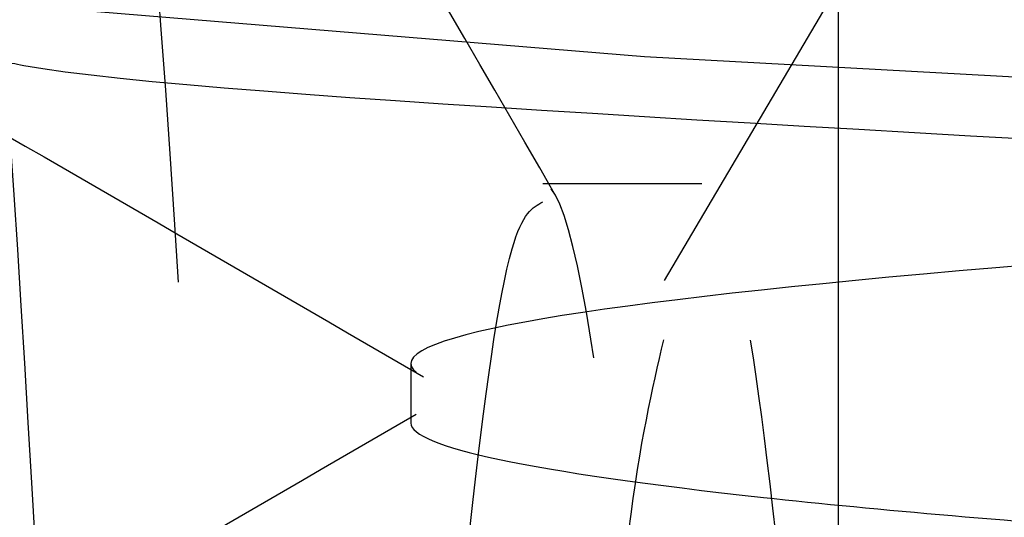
# Model space of a CAD drawing. Header units: inches. Extents: x 1907 to 2452, y -210 to -54.
# Tile 705 of 1056: x 2143.9559 to 2143.9989, y -177.1925 to -177.1707. Entities that reach past the tile are written whole.
import ezdxf

# ---------------------------------------------------------------- set-up
doc = ezdxf.new("R2010")
doc.units = ezdxf.units.IN
doc.header["$LTSCALE"] = 0.5
doc.header["$MEASUREMENT"] = 0
doc.linetypes.add('HIDDEN', pattern=[0.22499999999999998, 0.15, -0.075])
doc.layers.add('SID-M-H', color=4, linetype='HIDDEN')

msp = doc.modelspace()

# ---------------------------------------------------------------- linework, layer by layer
at = {"layer": 'SID-M-H'}
for p, q in [((2143.991475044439, -177.1695792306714), (2143.984073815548, -177.1821290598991)), ((2143.983206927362, -177.1723685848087), (2143.956110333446, -177.1701364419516)), ((2144.023759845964, -177.1746007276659), (2143.983206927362, -177.1723685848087)), ((2143.985717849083, -177.177917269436), (2143.978773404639, -177.177917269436)), ((2143.973014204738, -177.1857614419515), (2143.973014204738, -177.1883656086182))]:
    msp.add_line(p, q, dxfattribs=at)
for points, knots in [([(2143.97499658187, -175.8292082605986), (2143.976194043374, -175.8297557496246), (2143.979018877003, -175.8310472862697), (2144.000392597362, -175.8330828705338), (2144.032802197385, -175.8353150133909), (2144.07161820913, -175.837547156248), (2144.110296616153, -175.8397792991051), (2144.143119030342, -175.8420114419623), (2144.165042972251, -175.8442435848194), (2144.172742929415, -175.8464757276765), (2144.165043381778, -175.8487078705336), (2144.143117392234, -175.8509400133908), (2144.110302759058, -175.8531721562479), (2144.071595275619, -175.855404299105), (2144.032887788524, -175.8576364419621), (2144.000073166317, -175.8598685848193), (2143.978147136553, -175.8621007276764), (2143.970447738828, -175.8643328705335), (2143.978147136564, -175.8665650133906), (2144.000073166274, -175.8687971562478), (2144.032887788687, -175.8710292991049), (2144.07159527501, -175.873261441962), (2144.110302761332, -175.8754935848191), (2144.143117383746, -175.8777257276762), (2144.165043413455, -175.8799578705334), (2144.172742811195, -175.8821900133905), (2144.165043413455, -175.8844221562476), (2144.143117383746, -175.8866542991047), (2144.110302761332, -175.8888864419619), (2144.07159527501, -175.891118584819), (2144.032887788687, -175.8933507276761), (2144.000073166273, -175.8955828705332), (2143.978147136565, -175.8978150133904), (2143.970447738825, -175.9000471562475), (2143.978147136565, -175.9022792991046), (2144.000073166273, -175.9045114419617), (2144.032887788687, -175.9067435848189), (2144.07159527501, -175.908975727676), (2144.110302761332, -175.9112078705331), (2144.143117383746, -175.9134400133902), (2144.165043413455, -175.9156721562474), (2144.172742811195, -175.9179042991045), (2144.165043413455, -175.9201364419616), (2144.143117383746, -175.9223685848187), (2144.110302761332, -175.9246007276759), (2144.07159527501, -175.926832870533), (2144.032887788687, -175.9290650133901), (2144.000073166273, -175.9312971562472), (2143.978147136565, -175.9335292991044), (2143.970447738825, -175.9357614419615), (2143.978147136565, -175.9379935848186), (2144.000073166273, -175.9402257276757), (2144.032887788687, -175.9424578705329), (2144.07159527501, -175.94469001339), (2144.110302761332, -175.9469221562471), (2144.143117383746, -175.9491542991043), (2144.165043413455, -175.9513864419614), (2144.172742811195, -175.9536185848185), (2144.165043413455, -175.9558507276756), (2144.143117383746, -175.9580828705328), (2144.110302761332, -175.9603150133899), (2144.07159527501, -175.962547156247), (2144.032887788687, -175.9647792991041), (2144.000073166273, -175.9670114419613), (2143.978147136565, -175.9692435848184), (2143.970447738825, -175.9714757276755), (2143.978147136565, -175.9737078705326), (2144.000073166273, -175.9759400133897), (2144.032887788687, -175.9781721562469), (2144.07159527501, -175.980404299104), (2144.110302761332, -175.9826364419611), (2144.143117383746, -175.9848685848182), (2144.165043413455, -175.9871007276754), (2144.172742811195, -175.9893328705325), (2144.165043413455, -175.9915650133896), (2144.143117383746, -175.9937971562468), (2144.110302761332, -175.9960292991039), (2144.07159527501, -175.998261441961), (2144.032887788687, -176.0004935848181), (2144.000073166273, -176.0027257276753), (2143.978147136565, -176.0049578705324), (2143.970447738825, -176.0071900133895), (2143.978147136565, -176.0094221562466), (2144.000073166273, -176.0116542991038), (2144.032887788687, -176.0138864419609), (2144.07159527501, -176.016118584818), (2144.110302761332, -176.0183507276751), (2144.143117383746, -176.0205828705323), (2144.165043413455, -176.0228150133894), (2144.172742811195, -176.0250471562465), (2144.165043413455, -176.0272792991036), (2144.143117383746, -176.0295114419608), (2144.110302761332, -176.0317435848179), (2144.07159527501, -176.033975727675), (2144.032887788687, -176.0362078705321), (2144.000073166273, -176.0384400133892), (2143.978147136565, -176.0406721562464), (2143.970447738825, -176.0429042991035), (2143.978147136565, -176.0451364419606), (2144.000073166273, -176.0473685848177), (2144.032887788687, -176.0496007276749), (2144.07159527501, -176.051832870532), (2144.110302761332, -176.0540650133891), (2144.143117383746, -176.0562971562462), (2144.165043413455, -176.0585292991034), (2144.172742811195, -176.0607614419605), (2144.165043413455, -176.0629935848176), (2144.143117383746, -176.0652257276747), (2144.110302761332, -176.0674578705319), (2144.07159527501, -176.069690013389), (2144.032887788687, -176.0719221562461), (2144.000073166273, -176.0741542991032), (2143.978147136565, -176.0763864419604), (2143.970447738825, -176.0786185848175), (2143.978147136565, -176.0808507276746), (2144.000073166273, -176.0830828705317), (2144.032887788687, -176.0853150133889), (2144.07159527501, -176.087547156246), (2144.110302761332, -176.0897792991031), (2144.143117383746, -176.0920114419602), (2144.165043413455, -176.0942435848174), (2144.172742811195, -176.0964757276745), (2144.165043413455, -176.0987078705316), (2144.143117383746, -176.1009400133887), (2144.110302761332, -176.1031721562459), (2144.07159527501, -176.105404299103), (2144.032887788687, -176.1076364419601), (2144.000073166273, -176.1098685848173), (2143.978147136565, -176.1121007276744), (2143.970447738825, -176.1143328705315), (2143.978147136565, -176.1165650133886), (2144.000073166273, -176.1187971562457), (2144.032887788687, -176.1210292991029), (2144.07159527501, -176.12326144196), (2144.110302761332, -176.1254935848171), (2144.143117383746, -176.1277257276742), (2144.165043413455, -176.1299578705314), (2144.172742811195, -176.1321900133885), (2144.165043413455, -176.1344221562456), (2144.143117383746, -176.1366542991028), (2144.110302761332, -176.1388864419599), (2144.07159527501, -176.141118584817), (2144.032887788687, -176.1433507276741), (2144.000073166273, -176.1455828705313), (2143.978147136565, -176.1478150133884), (2143.970447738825, -176.1500471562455), (2143.978147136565, -176.1522792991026), (2144.000073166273, -176.1545114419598), (2144.032887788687, -176.1567435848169), (2144.07159527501, -176.158975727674), (2144.110302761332, -176.1612078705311), (2144.143117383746, -176.1634400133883), (2144.165043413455, -176.1656721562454), (2144.172742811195, -176.1679042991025), (2144.165043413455, -176.1701364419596), (2144.143117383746, -176.1723685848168), (2144.110302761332, -176.1746007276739), (2144.07159527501, -176.176832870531), (2144.032887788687, -176.1790650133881), (2144.000073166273, -176.1812971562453), (2143.978147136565, -176.1835292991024), (2143.970447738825, -176.1857614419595), (2143.978147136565, -176.1879935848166), (2144.000073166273, -176.1902257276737), (2144.032887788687, -176.1924578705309), (2144.07159527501, -176.194690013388), (2144.110302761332, -176.1969221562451), (2144.143117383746, -176.1991542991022), (2144.165043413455, -176.2013864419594), (2144.172742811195, -176.2036185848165), (2144.165043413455, -176.2058507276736), (2144.143117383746, -176.2080828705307), (2144.110302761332, -176.2103150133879), (2144.07159527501, -176.212547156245), (2144.032887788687, -176.2147792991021), (2144.000073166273, -176.2170114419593), (2143.978147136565, -176.2192435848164), (2143.970447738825, -176.2214757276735), (2143.978147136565, -176.2237078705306), (2144.000073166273, -176.2259400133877), (2144.032887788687, -176.2281721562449), (2144.07159527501, -176.230404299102), (2144.110302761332, -176.2326364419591), (2144.143117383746, -176.2348685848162), (2144.165043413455, -176.2371007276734), (2144.172742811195, -176.2393328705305), (2144.165043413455, -176.2415650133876), (2144.143117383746, -176.2437971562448), (2144.110302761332, -176.2460292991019), (2144.07159527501, -176.248261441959), (2144.032887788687, -176.2504935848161), (2144.000073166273, -176.2527257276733), (2143.978147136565, -176.2549578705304), (2143.970447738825, -176.2571900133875), (2143.978147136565, -176.2594221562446), (2144.000073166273, -176.2616542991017), (2144.032887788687, -176.2638864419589), (2144.07159527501, -176.266118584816), (2144.110302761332, -176.2683507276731), (2144.143117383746, -176.2705828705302), (2144.165043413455, -176.2728150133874), (2144.172742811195, -176.2750471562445), (2144.165043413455, -176.2772792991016), (2144.143117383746, -176.2795114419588), (2144.110302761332, -176.2817435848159), (2144.07159527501, -176.283975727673), (2144.032887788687, -176.2862078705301), (2144.000073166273, -176.2884400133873), (2143.978147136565, -176.2906721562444), (2143.970447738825, -176.2929042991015), (2143.978147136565, -176.2951364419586), (2144.000073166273, -176.2973685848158), (2144.032887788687, -176.2996007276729), (2144.07159527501, -176.30183287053), (2144.110302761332, -176.3040650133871), (2144.143117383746, -176.3062971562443), (2144.165043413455, -176.3085292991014), (2144.172742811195, -176.3107614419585), (2144.165043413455, -176.3129935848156), (2144.143117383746, -176.3152257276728), (2144.110302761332, -176.3174578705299), (2144.07159527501, -176.319690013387), (2144.032887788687, -176.3219221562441), (2144.000073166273, -176.3241542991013), (2143.978147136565, -176.3263864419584), (2143.970447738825, -176.3286185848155), (2143.978147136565, -176.3308507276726), (2144.000073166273, -176.3330828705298), (2144.032887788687, -176.3353150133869), (2144.07159527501, -176.337547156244), (2144.110302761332, -176.3397792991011), (2144.143117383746, -176.3420114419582), (2144.165043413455, -176.3442435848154), (2144.172742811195, -176.3464757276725), (2144.165043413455, -176.3487078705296), (2144.143117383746, -176.3509400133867), (2144.110302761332, -176.3531721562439), (2144.07159527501, -176.355404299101), (2144.032887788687, -176.3576364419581), (2144.000073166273, -176.3598685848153), (2143.978147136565, -176.3621007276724), (2143.970447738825, -176.3643328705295), (2143.978147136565, -176.3665650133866), (2144.000073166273, -176.3687971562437), (2144.032887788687, -176.3710292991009), (2144.07159527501, -176.373261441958), (2144.110302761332, -176.3754935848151), (2144.143117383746, -176.3777257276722), (2144.165043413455, -176.3799578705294), (2144.172742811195, -176.3821900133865), (2144.165043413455, -176.3844221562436), (2144.143117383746, -176.3866542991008), (2144.110302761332, -176.3888864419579), (2144.07159527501, -176.391118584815), (2144.032887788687, -176.3933507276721), (2144.000073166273, -176.3955828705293), (2143.978147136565, -176.3978150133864), (2143.970447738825, -176.4000471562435), (2143.978147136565, -176.4022792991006), (2144.000073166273, -176.4045114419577), (2144.032887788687, -176.4067435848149), (2144.07159527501, -176.408975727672), (2144.110302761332, -176.4112078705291), (2144.143117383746, -176.4134400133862), (2144.165043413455, -176.4156721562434), (2144.172742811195, -176.4179042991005), (2144.165043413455, -176.4201364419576), (2144.143117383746, -176.4223685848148), (2144.110302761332, -176.4246007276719), (2144.07159527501, -176.426832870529), (2144.032887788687, -176.4290650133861), (2144.000073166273, -176.4312971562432), (2143.978147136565, -176.4335292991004), (2143.970447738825, -176.4357614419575), (2143.978147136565, -176.4379935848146), (2144.000073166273, -176.4402257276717), (2144.032887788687, -176.4424578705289), (2144.07159527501, -176.444690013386), (2144.110302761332, -176.4469221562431), (2144.143117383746, -176.4491542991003), (2144.165043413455, -176.4513864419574), (2144.172742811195, -176.4536185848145), (2144.165043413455, -176.4558507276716), (2144.143117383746, -176.4580828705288), (2144.110302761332, -176.4603150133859), (2144.07159527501, -176.462547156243), (2144.032887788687, -176.4647792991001), (2144.000073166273, -176.4670114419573), (2143.978147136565, -176.4692435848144), (2143.970447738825, -176.4714757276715), (2143.978147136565, -176.4737078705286), (2144.000073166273, -176.4759400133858), (2144.032887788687, -176.4781721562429), (2144.07159527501, -176.4804042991), (2144.110302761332, -176.4826364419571), (2144.143117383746, -176.4848685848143), (2144.165043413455, -176.4871007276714), (2144.172742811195, -176.4893328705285), (2144.165043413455, -176.4915650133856), (2144.143117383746, -176.4937971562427), (2144.110302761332, -176.4960292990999), (2144.07159527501, -176.498261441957), (2144.032887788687, -176.5004935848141), (2144.000073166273, -176.5027257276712), (2143.978147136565, -176.5049578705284), (2143.970447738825, -176.5071900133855), (2143.978147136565, -176.5094221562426), (2144.000073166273, -176.5116542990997), (2144.032887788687, -176.5138864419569), (2144.07159527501, -176.516118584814), (2144.110302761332, -176.5183507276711), (2144.143117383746, -176.5205828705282), (2144.165043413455, -176.5228150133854), (2144.172742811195, -176.5250471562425), (2144.165043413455, -176.5272792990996), (2144.143117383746, -176.5295114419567), (2144.110302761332, -176.5317435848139), (2144.07159527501, -176.533975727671), (2144.032887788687, -176.5362078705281), (2144.000073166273, -176.5384400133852), (2143.978147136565, -176.5406721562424), (2143.970447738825, -176.5429042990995), (2143.978147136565, -176.5451364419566), (2144.000073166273, -176.5473685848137), (2144.032887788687, -176.5496007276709), (2144.07159527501, -176.551832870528), (2144.110302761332, -176.5540650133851), (2144.143117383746, -176.5562971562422), (2144.165043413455, -176.5585292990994), (2144.172742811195, -176.5607614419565), (2144.165043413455, -176.5629935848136), (2144.143117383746, -176.5652257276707), (2144.110302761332, -176.5674578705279), (2144.07159527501, -176.569690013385), (2144.032887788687, -176.5719221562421), (2144.000073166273, -176.5741542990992), (2143.978147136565, -176.5763864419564), (2143.970447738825, -176.5786185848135), (2143.978147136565, -176.5808507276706), (2144.000073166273, -176.5830828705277), (2144.032887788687, -176.5853150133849), (2144.07159527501, -176.587547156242), (2144.110302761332, -176.5897792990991), (2144.143117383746, -176.5920114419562), (2144.165043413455, -176.5942435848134), (2144.172742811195, -176.5964757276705), (2144.165043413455, -176.5987078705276), (2144.143117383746, -176.6009400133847), (2144.110302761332, -176.6031721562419), (2144.07159527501, -176.605404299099), (2144.032887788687, -176.6076364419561), (2144.000073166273, -176.6098685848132), (2143.978147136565, -176.6121007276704), (2143.970447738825, -176.6143328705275), (2143.978147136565, -176.6165650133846), (2144.000073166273, -176.6187971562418), (2144.032887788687, -176.6210292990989), (2144.07159527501, -176.623261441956), (2144.110302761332, -176.6254935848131), (2144.143117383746, -176.6277257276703), (2144.165043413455, -176.6299578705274), (2144.172742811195, -176.6321900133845), (2144.165043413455, -176.6344221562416), (2144.143117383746, -176.6366542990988), (2144.110302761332, -176.6388864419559), (2144.07159527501, -176.641118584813), (2144.032887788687, -176.6433507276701), (2144.000073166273, -176.6455828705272), (2143.978147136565, -176.6478150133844), (2143.970447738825, -176.6500471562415), (2143.978147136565, -176.6522792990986), (2144.000073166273, -176.6545114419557), (2144.032887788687, -176.6567435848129), (2144.07159527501, -176.65897572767), (2144.110302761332, -176.6612078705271), (2144.143117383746, -176.6634400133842), (2144.165043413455, -176.6656721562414), (2144.172742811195, -176.6679042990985), (2144.165043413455, -176.6701364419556), (2144.143117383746, -176.6723685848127), (2144.110302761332, -176.6746007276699), (2144.07159527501, -176.676832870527), (2144.032887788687, -176.6790650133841), (2144.000073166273, -176.6812971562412), (2143.978147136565, -176.6835292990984), (2143.970447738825, -176.6857614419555), (2143.978147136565, -176.6879935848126), (2144.000073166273, -176.6902257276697), (2144.032887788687, -176.6924578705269), (2144.07159527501, -176.694690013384), (2144.110302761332, -176.6969221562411), (2144.143117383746, -176.6991542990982), (2144.165043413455, -176.7013864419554), (2144.172742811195, -176.7036185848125), (2144.165043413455, -176.7058507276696), (2144.143117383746, -176.7080828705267), (2144.110302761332, -176.7103150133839), (2144.07159527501, -176.712547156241), (2144.032887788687, -176.7147792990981), (2144.000073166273, -176.7170114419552), (2143.978147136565, -176.7192435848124), (2143.970447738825, -176.7214757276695), (2143.978147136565, -176.7237078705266), (2144.000073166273, -176.7259400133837), (2144.032887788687, -176.7281721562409), (2144.07159527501, -176.730404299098), (2144.110302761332, -176.7326364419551), (2144.143117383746, -176.7348685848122), (2144.165043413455, -176.7371007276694), (2144.172742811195, -176.7393328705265), (2144.165043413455, -176.7415650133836), (2144.143117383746, -176.7437971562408), (2144.110302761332, -176.7460292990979), (2144.07159527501, -176.748261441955), (2144.032887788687, -176.7504935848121), (2144.000073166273, -176.7527257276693), (2143.978147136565, -176.7549578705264), (2143.970447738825, -176.7571900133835), (2143.978147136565, -176.7594221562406), (2144.000073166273, -176.7616542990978), (2144.032887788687, -176.7638864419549), (2144.07159527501, -176.766118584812), (2144.110302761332, -176.7683507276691), (2144.143117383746, -176.7705828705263), (2144.165043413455, -176.7728150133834), (2144.172742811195, -176.7750471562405), (2144.165043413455, -176.7772792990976), (2144.143117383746, -176.7795114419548), (2144.110302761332, -176.7817435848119), (2144.07159527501, -176.783975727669), (2144.032887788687, -176.7862078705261), (2144.000073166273, -176.7884400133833), (2143.978147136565, -176.7906721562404), (2143.970447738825, -176.7929042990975), (2143.978147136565, -176.7951364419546), (2144.000073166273, -176.7973685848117), (2144.032887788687, -176.7996007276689), (2144.07159527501, -176.801832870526), (2144.110302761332, -176.8040650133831), (2144.143117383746, -176.8062971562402), (2144.165043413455, -176.8085292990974), (2144.172742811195, -176.8107614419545), (2144.165043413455, -176.8129935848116), (2144.143117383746, -176.8152257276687), (2144.110302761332, -176.8174578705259), (2144.07159527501, -176.819690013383), (2144.032887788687, -176.8219221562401), (2144.000073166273, -176.8241542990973), (2143.978147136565, -176.8263864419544), (2143.970447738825, -176.8286185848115), (2143.978147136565, -176.8308507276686), (2144.000073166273, -176.8330828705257), (2144.032887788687, -176.8353150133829), (2144.07159527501, -176.83754715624), (2144.110302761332, -176.8397792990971), (2144.143117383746, -176.8420114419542), (2144.165043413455, -176.8442435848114), (2144.172742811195, -176.8464757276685), (2144.165043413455, -176.8487078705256), (2144.143117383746, -176.8509400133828), (2144.110302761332, -176.8531721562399), (2144.07159527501, -176.855404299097), (2144.032887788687, -176.8576364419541), (2144.000073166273, -176.8598685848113), (2143.978147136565, -176.8621007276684), (2143.970447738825, -176.8643328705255), (2143.978147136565, -176.8665650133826), (2144.000073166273, -176.8687971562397), (2144.032887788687, -176.8710292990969), (2144.07159527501, -176.873261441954), (2144.110302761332, -176.8754935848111), (2144.143117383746, -176.8777257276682), (2144.165043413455, -176.8799578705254), (2144.172742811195, -176.8821900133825), (2144.165043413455, -176.8844221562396), (2144.143117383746, -176.8866542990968), (2144.110302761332, -176.8888864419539), (2144.07159527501, -176.891118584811), (2144.032887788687, -176.8933507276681), (2144.000073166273, -176.8955828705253), (2143.978147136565, -176.8978150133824), (2143.970447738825, -176.9000471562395), (2143.978147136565, -176.9022792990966), (2144.000073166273, -176.9045114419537), (2144.032887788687, -176.9067435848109), (2144.07159527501, -176.908975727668), (2144.110302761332, -176.9112078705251), (2144.143117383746, -176.9134400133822), (2144.165043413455, -176.9156721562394), (2144.172742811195, -176.9179042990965), (2144.165043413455, -176.9201364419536), (2144.143117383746, -176.9223685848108), (2144.110302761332, -176.9246007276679), (2144.07159527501, -176.926832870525), (2144.032887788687, -176.9290650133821), (2144.000073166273, -176.9312971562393), (2143.978147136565, -176.9335292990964), (2143.970447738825, -176.9357614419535), (2143.978147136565, -176.9379935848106), (2144.000073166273, -176.9402257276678), (2144.032887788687, -176.9424578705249), (2144.07159527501, -176.944690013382), (2144.110302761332, -176.9469221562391), (2144.143117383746, -176.9491542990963), (2144.165043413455, -176.9513864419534), (2144.172742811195, -176.9536185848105), (2144.165043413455, -176.9558507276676), (2144.143117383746, -176.9580828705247), (2144.110302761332, -176.9603150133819), (2144.07159527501, -176.962547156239), (2144.032887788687, -176.9647792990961), (2144.000073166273, -176.9670114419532), (2143.978147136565, -176.9692435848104), (2143.970447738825, -176.9714757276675), (2143.978147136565, -176.9737078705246), (2144.000073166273, -176.9759400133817), (2144.032887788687, -176.9781721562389), (2144.07159527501, -176.980404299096), (2144.110302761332, -176.9826364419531), (2144.143117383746, -176.9848685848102), (2144.165043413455, -176.9871007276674), (2144.172742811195, -176.9893328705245), (2144.165043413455, -176.9915650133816), (2144.143117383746, -176.9937971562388), (2144.110302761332, -176.9960292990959), (2144.07159527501, -176.998261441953), (2144.032887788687, -177.0004935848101), (2144.000073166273, -177.0027257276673), (2143.978147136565, -177.0049578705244), (2143.970447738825, -177.0071900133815), (2143.978147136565, -177.0094221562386), (2144.000073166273, -177.0116542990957), (2144.032887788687, -177.0138864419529), (2144.07159527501, -177.01611858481), (2144.110302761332, -177.0183507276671), (2144.143117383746, -177.0205828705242), (2144.165043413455, -177.0228150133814), (2144.172742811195, -177.0250471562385), (2144.165043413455, -177.0272792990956), (2144.143117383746, -177.0295114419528), (2144.110302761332, -177.0317435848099), (2144.07159527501, -177.033975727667), (2144.032887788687, -177.0362078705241), (2144.000073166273, -177.0384400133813), (2143.978147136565, -177.0406721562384), (2143.970447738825, -177.0429042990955), (2143.978147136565, -177.0451364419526), (2144.000073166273, -177.0473685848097), (2144.032887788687, -177.0496007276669), (2144.07159527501, -177.051832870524), (2144.110302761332, -177.0540650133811), (2144.143117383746, -177.0562971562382), (2144.165043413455, -177.0585292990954), (2144.172742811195, -177.0607614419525), (2144.165043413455, -177.0629935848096), (2144.143117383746, -177.0652257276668), (2144.110302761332, -177.0674578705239), (2144.07159527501, -177.069690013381), (2144.032887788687, -177.0719221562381), (2144.000073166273, -177.0741542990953), (2143.978147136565, -177.0763864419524), (2143.970447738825, -177.0786185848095), (2143.978147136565, -177.0808507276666), (2144.000073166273, -177.0830828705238), (2144.032887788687, -177.0853150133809), (2144.07159527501, -177.087547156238), (2144.110302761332, -177.0897792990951), (2144.143117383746, -177.0920114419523), (2144.165043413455, -177.0942435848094), (2144.172742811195, -177.0964757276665), (2144.165043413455, -177.0987078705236), (2144.143117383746, -177.1009400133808), (2144.110302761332, -177.1031721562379), (2144.07159527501, -177.105404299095), (2144.032887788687, -177.1076364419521), (2144.000073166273, -177.1098685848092), (2143.978147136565, -177.1121007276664), (2143.970447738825, -177.1143328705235), (2143.978147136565, -177.1165650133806), (2144.000073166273, -177.1187971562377), (2144.032887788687, -177.1210292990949), (2144.07159527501, -177.123261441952), (2144.110302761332, -177.1254935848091), (2144.143117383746, -177.1277257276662), (2144.165043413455, -177.1299578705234), (2144.172742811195, -177.1321900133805), (2144.165043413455, -177.1344221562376), (2144.143117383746, -177.1366542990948), (2144.110302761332, -177.1388864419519), (2144.07159527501, -177.141118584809), (2144.032887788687, -177.1433507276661), (2144.000073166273, -177.1455828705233), (2143.978147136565, -177.1478150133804), (2143.970447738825, -177.1500471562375), (2143.978147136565, -177.1522792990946), (2144.000073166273, -177.1545114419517), (2144.032887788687, -177.1567435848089), (2144.07159527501, -177.158975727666), (2144.110302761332, -177.1612078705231), (2144.143117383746, -177.1634400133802), (2144.165043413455, -177.1656721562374), (2144.172742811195, -177.1679042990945), (2144.165043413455, -177.1701364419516), (2144.143117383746, -177.1723685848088), (2144.110302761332, -177.1746007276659), (2144.07159527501, -177.176832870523), (2144.032887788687, -177.1790650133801), (2144.000073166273, -177.1812971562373), (2143.978147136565, -177.1835292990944), (2143.970447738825, -177.1857614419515), (2143.978147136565, -177.1879935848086), (2144.000073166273, -177.1902257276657), (2144.032887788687, -177.1924578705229), (2144.07159527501, -177.19469001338), (2144.110302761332, -177.1969221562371), (2144.143117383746, -177.1991542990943), (2144.165043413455, -177.2013864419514), (2144.172742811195, -177.2036185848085), (2144.165043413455, -177.2058507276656), (2144.143117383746, -177.2080828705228), (2144.110302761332, -177.2103150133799), (2144.07159527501, -177.212547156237), (2144.032887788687, -177.2147792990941), (2144.000073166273, -177.2170114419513), (2143.978147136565, -177.2192435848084), (2143.970447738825, -177.2214757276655), (2143.978147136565, -177.2237078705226), (2144.000073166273, -177.2259400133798), (2144.032887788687, -177.2281721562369), (2144.07159527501, -177.230404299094), (2144.110302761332, -177.2326364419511), (2144.143117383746, -177.2348685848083), (2144.165043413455, -177.2371007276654), (2144.172742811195, -177.2393328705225), (2144.165043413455, -177.2415650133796), (2144.143117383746, -177.2437971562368), (2144.110302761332, -177.2460292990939), (2144.07159527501, -177.248261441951), (2144.032887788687, -177.2504935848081), (2144.000073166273, -177.2527257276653), (2143.978147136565, -177.2549578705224), (2143.970447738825, -177.2571900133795), (2143.978147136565, -177.2594221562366), (2144.000073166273, -177.2616542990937), (2144.032887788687, -177.2638864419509), (2144.07159527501, -177.266118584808), (2144.110302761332, -177.2683507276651), (2144.143117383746, -177.2705828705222), (2144.165043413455, -177.2728150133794), (2144.172742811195, -177.2750471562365), (2144.165043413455, -177.2772792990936), (2144.143117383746, -177.2795114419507), (2144.110302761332, -177.2817435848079), (2144.07159527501, -177.283975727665), (2144.032887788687, -177.2862078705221), (2144.000073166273, -177.2884400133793), (2143.978147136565, -177.2906721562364), (2143.970447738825, -177.2929042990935), (2143.978147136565, -177.2951364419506), (2144.000073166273, -177.2973685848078), (2144.032887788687, -177.2996007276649), (2144.07159527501, -177.301832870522), (2144.110302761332, -177.3040650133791), (2144.143117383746, -177.3062971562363), (2144.165043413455, -177.3085292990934), (2144.172742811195, -177.3107614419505), (2144.165043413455, -177.3129935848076), (2144.143117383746, -177.3152257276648), (2144.110302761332, -177.3174578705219), (2144.07159527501, -177.319690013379), (2144.032887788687, -177.3219221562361), (2144.000073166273, -177.3241542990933), (2143.978147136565, -177.3263864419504), (2143.970447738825, -177.3286185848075), (2143.978147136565, -177.3308507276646), (2144.000073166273, -177.3330828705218), (2144.032887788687, -177.3353150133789), (2144.07159527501, -177.337547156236), (2144.110302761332, -177.3397792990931), (2144.143117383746, -177.3420114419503), (2144.165043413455, -177.3442435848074), (2144.172742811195, -177.3464757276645), (2144.165043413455, -177.3487078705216), (2144.143117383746, -177.3509400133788), (2144.110302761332, -177.3531721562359), (2144.07159527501, -177.355404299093), (2144.032887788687, -177.3576364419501), (2144.000073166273, -177.3598685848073), (2143.978147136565, -177.3621007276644), (2143.970447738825, -177.3643328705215), (2143.978147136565, -177.3665650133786), (2144.000073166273, -177.3687971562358), (2144.032887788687, -177.3710292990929), (2144.07159527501, -177.37326144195), (2144.110302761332, -177.3754935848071), (2144.143117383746, -177.3777257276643), (2144.165043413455, -177.3799578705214), (2144.172742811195, -177.3821900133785), (2144.165043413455, -177.3844221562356), (2144.143117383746, -177.3866542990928), (2144.110302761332, -177.3888864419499), (2144.07159527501, -177.391118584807), (2144.032887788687, -177.3933507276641), (2144.000073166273, -177.3955828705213), (2143.978147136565, -177.3978150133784), (2143.970447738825, -177.4000471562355), (2143.978147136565, -177.4022792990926), (2144.000073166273, -177.4045114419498), (2144.032887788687, -177.4067435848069), (2144.07159527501, -177.408975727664), (2144.110302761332, -177.4112078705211), (2144.143117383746, -177.4134400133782), (2144.165043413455, -177.4156721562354), (2144.172742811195, -177.4179042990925), (2144.165043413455, -177.4201364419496), (2144.143117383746, -177.4223685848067), (2144.110302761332, -177.4246007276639), (2144.07159527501, -177.426832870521), (2144.032887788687, -177.4290650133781), (2144.000073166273, -177.4312971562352), (2143.978147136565, -177.4335292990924), (2143.970447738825, -177.4357614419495), (2143.978147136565, -177.4379935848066), (2144.000073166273, -177.4402257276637), (2144.032887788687, -177.4424578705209), (2144.07159527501, -177.444690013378), (2144.110302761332, -177.4469221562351), (2144.143117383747, -177.4491542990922), (2144.165043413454, -177.4513864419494), (2144.172742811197, -177.4536185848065), (2144.165043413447, -177.4558507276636), (2144.143117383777, -177.4580828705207), (2144.110302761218, -177.460315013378), (2144.071595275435, -177.4625471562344), (2144.032887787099, -177.4647792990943), (2144.000073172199, -177.4670114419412), (2143.97814711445, -177.4692435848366), (2143.970447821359, -177.4714757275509), (2143.978146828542, -177.473707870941), (2144.000074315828, -177.4759400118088), (2144.032883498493, -177.4781721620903), (2144.071611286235, -177.4804042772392), (2144.110243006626, -177.482636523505), (2144.143340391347, -177.4848682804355), (2144.164211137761, -177.4871018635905), (2144.172991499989, -177.4887818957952), (2144.168837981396, -177.4897264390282), (2144.16797199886, -177.4899233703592)], [0, 0, 0, 0, 0.0009890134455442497, 0.002333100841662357, 0.003677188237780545, 0.005021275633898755, 0.006365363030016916, 0.007709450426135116, 0.009053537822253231, 0.01039762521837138, 0.01174171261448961, 0.01308580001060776, 0.01442988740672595, 0.0157739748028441, 0.01711806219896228, 0.01846214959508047, 0.01980623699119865, 0.02115032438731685, 0.02249441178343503, 0.02383849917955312, 0.0251825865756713, 0.02652667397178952, 0.02787076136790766, 0.02921484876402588, 0.03055893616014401, 0.03190302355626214, 0.03324711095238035, 0.03459119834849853, 0.03593528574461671, 0.03727937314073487, 0.03862346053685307, 0.03996754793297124, 0.04131163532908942, 0.04265572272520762, 0.04399981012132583, 0.0453438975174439, 0.04668798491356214, 0.0480320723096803, 0.04937615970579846, 0.05072024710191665, 0.05206433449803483, 0.05340842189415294, 0.05475250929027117, 0.05609659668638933, 0.05744068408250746, 0.05878477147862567, 0.0601288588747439, 0.06147294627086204, 0.06281703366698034, 0.06416112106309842, 0.06550520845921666, 0.0668492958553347, 0.06819338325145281, 0.06953747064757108, 0.07088155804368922, 0.07222564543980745, 0.0735697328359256, 0.07491382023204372, 0.07625790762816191, 0.07760199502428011, 0.07894608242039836, 0.08029016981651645, 0.08163425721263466, 0.08297834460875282, 0.084322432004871, 0.0856665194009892, 0.08701060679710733, 0.08835469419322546, 0.08969878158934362, 0.09104286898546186, 0.09238695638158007, 0.09373104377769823, 0.09507513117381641, 0.09641921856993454, 0.09776330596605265, 0.09910739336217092, 0.1004514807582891, 0.1017955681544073, 0.1031396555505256, 0.1044837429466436, 0.1058278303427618, 0.10717191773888, 0.108516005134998, 0.1098600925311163, 0.1112041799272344, 0.1125482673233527, 0.1138923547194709, 0.115236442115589, 0.1165805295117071, 0.1179246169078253, 0.1192687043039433, 0.1206127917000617, 0.1219568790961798, 0.1233009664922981, 0.1246450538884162, 0.1259891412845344, 0.1273332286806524, 0.1286773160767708, 0.130021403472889, 0.1313654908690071, 0.1327095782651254, 0.1340536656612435, 0.1353977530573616, 0.1367418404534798, 0.1380859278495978, 0.1394300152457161, 0.1407741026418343, 0.1421181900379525, 0.1434622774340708, 0.1448063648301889, 0.146150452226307, 0.1474945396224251, 0.1488386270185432, 0.1501827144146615, 0.1515268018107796, 0.1528708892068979, 0.1542149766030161, 0.1555590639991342, 0.1569031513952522, 0.1582472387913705, 0.1595913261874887, 0.1609354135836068, 0.1622795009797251, 0.1636235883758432, 0.1649676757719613, 0.1663117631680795, 0.1676558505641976, 0.1689999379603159, 0.170344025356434, 0.1716881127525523, 0.1730322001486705, 0.1743762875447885, 0.1757203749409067, 0.1770644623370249, 0.1784085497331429, 0.1797526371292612, 0.1810967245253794, 0.1824408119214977, 0.1837848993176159, 0.185128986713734, 0.186473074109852, 0.1878171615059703, 0.1891612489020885, 0.1905053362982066, 0.1918494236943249, 0.193193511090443, 0.1945375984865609, 0.1958816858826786, 0.1972257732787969, 0.1985698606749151, 0.1999139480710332, 0.2012580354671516, 0.2026021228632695, 0.203946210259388, 0.2052902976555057, 0.2066343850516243, 0.2079784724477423, 0.2093225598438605, 0.2106666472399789, 0.2120107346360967, 0.2133548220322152, 0.2146989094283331, 0.2160429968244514, 0.2173870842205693, 0.2187311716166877, 0.2200752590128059, 0.2214193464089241, 0.2227634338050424, 0.2241075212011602, 0.2254516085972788, 0.2267956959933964, 0.2281397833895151, 0.229483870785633, 0.2308279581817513, 0.2321720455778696, 0.2335161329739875, 0.2348602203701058, 0.2362043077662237, 0.2375483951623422, 0.2388924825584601, 0.2402365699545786, 0.2415806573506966, 0.2429247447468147, 0.244268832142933, 0.2456129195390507, 0.2469570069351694, 0.2483010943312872, 0.2496451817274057, 0.2509892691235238, 0.2523333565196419, 0.2536774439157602, 0.2550215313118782, 0.2563656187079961, 0.2577097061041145, 0.2590537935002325, 0.2603978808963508, 0.2617419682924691, 0.2630860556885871, 0.2644301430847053, 0.2657742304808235, 0.2671183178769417, 0.2684624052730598, 0.2698064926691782, 0.2711505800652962, 0.2724946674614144, 0.2738387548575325, 0.2751828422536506, 0.2765269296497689, 0.277871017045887, 0.2792151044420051, 0.2805591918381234, 0.2819032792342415, 0.2832473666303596, 0.284591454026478, 0.2859355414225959, 0.2872796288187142, 0.2886237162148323, 0.2899678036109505, 0.2913118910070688, 0.2926559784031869, 0.2940000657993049, 0.2953441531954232, 0.2966882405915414, 0.2980323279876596, 0.2993764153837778, 0.3007205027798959, 0.3020645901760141, 0.3034086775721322, 0.3047527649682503, 0.3060968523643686, 0.3074409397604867, 0.3087850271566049, 0.3101291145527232, 0.3114732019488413, 0.3128172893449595, 0.3141613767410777, 0.3155054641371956, 0.316849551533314, 0.318193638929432, 0.3195377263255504, 0.3208818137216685, 0.3222259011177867, 0.3235699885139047, 0.3249140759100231, 0.3262581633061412, 0.3276022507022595, 0.3289463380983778, 0.3302904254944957, 0.3316345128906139, 0.332978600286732, 0.33432268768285, 0.3356667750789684, 0.3370108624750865, 0.3383549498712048, 0.339699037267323, 0.3410431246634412, 0.3423872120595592, 0.3437312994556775, 0.3450753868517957, 0.3464194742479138, 0.3477635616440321, 0.3491076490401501, 0.3504517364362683, 0.3517958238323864, 0.3531399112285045, 0.3544839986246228, 0.355828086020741, 0.3571721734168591, 0.3585162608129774, 0.3598603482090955, 0.3612044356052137, 0.3625485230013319, 0.3638926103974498, 0.3652366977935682, 0.3665807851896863, 0.3679248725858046, 0.3692689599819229, 0.370613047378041, 0.3719571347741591, 0.3733012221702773, 0.3746453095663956, 0.3759893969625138, 0.377333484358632, 0.3786775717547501, 0.3800216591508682, 0.3813657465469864, 0.3827098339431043, 0.3840539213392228, 0.3853980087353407, 0.3867420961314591, 0.3880861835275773, 0.3894302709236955, 0.3907743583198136, 0.3921184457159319, 0.3934625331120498, 0.3948066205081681, 0.3961507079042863, 0.3974947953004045, 0.3988388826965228, 0.4001829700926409, 0.4015270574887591, 0.4028711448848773, 0.4042152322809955, 0.4055593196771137, 0.406903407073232, 0.40824749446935, 0.4095915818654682, 0.4109356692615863, 0.4122797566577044, 0.4136238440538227, 0.4149679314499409, 0.416312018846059, 0.4176561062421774, 0.4190001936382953, 0.4203442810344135, 0.4216883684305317, 0.4230324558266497, 0.4243765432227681, 0.4257206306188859, 0.4270647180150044, 0.4284088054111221, 0.4297528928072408, 0.4310969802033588, 0.4324410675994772, 0.4337851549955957, 0.4351292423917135, 0.4364733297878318, 0.4378174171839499, 0.439161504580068, 0.4405055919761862, 0.4418496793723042, 0.4431937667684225, 0.4445378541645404, 0.445881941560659, 0.4472260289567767, 0.4485701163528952, 0.4499142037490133, 0.4512582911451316, 0.45260237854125, 0.4539464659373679, 0.4552905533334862, 0.4566346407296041, 0.4579787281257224, 0.4593228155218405, 0.4606669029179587, 0.462010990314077, 0.4633550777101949, 0.4646991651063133, 0.4660432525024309, 0.4673873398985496, 0.4687314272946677, 0.470075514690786, 0.4714196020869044, 0.4727636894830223, 0.4741077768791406, 0.4754518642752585, 0.4767959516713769, 0.478140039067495, 0.4794841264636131, 0.4808282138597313, 0.4821723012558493, 0.4835163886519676, 0.4848604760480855, 0.486204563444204, 0.4875486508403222, 0.4888927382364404, 0.4902368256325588, 0.4915809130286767, 0.4929250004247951, 0.4942690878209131, 0.4956131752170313, 0.4969572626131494, 0.4983013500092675, 0.4996454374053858, 0.5009895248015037, 0.5023336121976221, 0.5036776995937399, 0.5050217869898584, 0.5063658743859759, 0.5077099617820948, 0.5090540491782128, 0.5103981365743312, 0.5117422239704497, 0.5130863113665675, 0.5144303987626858, 0.5157744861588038, 0.5171185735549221, 0.5184626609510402, 0.5198067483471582, 0.5211508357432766, 0.5224949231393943, 0.5238390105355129, 0.5251830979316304, 0.5265271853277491, 0.5278712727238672, 0.5292153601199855, 0.530559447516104, 0.5319035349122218, 0.5332476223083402, 0.534591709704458, 0.5359357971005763, 0.5372798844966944, 0.5386239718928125, 0.5399680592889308, 0.5413121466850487, 0.5426562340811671, 0.5440003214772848, 0.5453444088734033, 0.5466884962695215, 0.5480325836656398, 0.5493766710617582, 0.5507207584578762, 0.5520648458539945, 0.5534089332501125, 0.5547530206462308, 0.5560971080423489, 0.5574411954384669, 0.5587852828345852, 0.5601293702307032, 0.5614734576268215, 0.5628175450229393, 0.5641616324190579, 0.5655057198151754, 0.5668498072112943, 0.5681938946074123, 0.5695379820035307, 0.570882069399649, 0.5722261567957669, 0.5735702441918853, 0.5749143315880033, 0.5762584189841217, 0.5776025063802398, 0.5789465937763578, 0.5802906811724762, 0.581634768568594, 0.5829788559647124, 0.5843229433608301, 0.5856670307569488, 0.587011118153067, 0.5883552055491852, 0.5896992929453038, 0.5910433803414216, 0.5923874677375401, 0.5937315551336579, 0.5950756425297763, 0.5964197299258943, 0.5977638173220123, 0.5991079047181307, 0.6004519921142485, 0.601796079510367, 0.6031401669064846, 0.6044842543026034, 0.6058283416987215, 0.6071724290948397, 0.6085165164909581, 0.6098606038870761, 0.6112046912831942, 0.6125487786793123, 0.6138928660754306, 0.6152369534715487, 0.6165810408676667, 0.6179251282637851, 0.6192692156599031, 0.6206133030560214, 0.6219573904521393, 0.6233014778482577, 0.6246455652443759, 0.625989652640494, 0.6273337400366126, 0.6286778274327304, 0.6300219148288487, 0.6313660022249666, 0.632710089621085, 0.6340541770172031, 0.6353982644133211, 0.6367423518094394, 0.6380864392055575, 0.6394305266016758, 0.6407746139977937, 0.6421187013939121, 0.6434627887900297, 0.6448068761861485, 0.6461509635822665, 0.6474950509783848, 0.6488391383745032, 0.650183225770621, 0.6515273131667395, 0.6528714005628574, 0.6542154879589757, 0.6555595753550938, 0.656903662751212, 0.6582477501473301, 0.659591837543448, 0.6609359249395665, 0.6622800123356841, 0.6636240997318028, 0.6649681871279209, 0.6663122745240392, 0.6676563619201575, 0.6690004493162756, 0.6703445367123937, 0.6716886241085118, 0.6730327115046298, 0.6743767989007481, 0.6757208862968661, 0.6770649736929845, 0.6784090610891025, 0.6797531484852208, 0.6810972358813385, 0.6824413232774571, 0.6837854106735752, 0.6851294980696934, 0.6864735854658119, 0.6878176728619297, 0.6891617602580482, 0.6905058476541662, 0.6918499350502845, 0.6931940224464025, 0.6945381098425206, 0.6958821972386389, 0.6972262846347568, 0.6985703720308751, 0.6999144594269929, 0.7012585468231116, 0.7026026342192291, 0.7039467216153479, 0.7052908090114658, 0.7066348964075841, 0.7079789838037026, 0.7093230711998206, 0.7106671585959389, 0.7120112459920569, 0.713355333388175, 0.7146994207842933, 0.7160435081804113, 0.7173875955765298, 0.7187316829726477, 0.7200757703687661, 0.7214198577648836, 0.7227639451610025, 0.7241080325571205, 0.7254521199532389, 0.7267962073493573, 0.7281402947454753, 0.7294843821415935, 0.7308284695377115, 0.7321725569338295, 0.7335166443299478, 0.7348607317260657, 0.7362048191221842, 0.7375489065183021, 0.7388929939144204, 0.7402370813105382, 0.7415811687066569, 0.7429252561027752, 0.7442693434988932, 0.7456134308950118, 0.7469575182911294, 0.7483016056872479, 0.7496456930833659, 0.7509897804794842, 0.7523338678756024, 0.7536779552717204, 0.7550220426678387, 0.7563661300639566, 0.757710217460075, 0.7590543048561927, 0.7603983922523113, 0.7617424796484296, 0.7630865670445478, 0.7644306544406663, 0.7657747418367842, 0.7671188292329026, 0.7684629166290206, 0.7698070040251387, 0.7711510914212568, 0.7724951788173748, 0.7738392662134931, 0.775183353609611, 0.7765274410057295, 0.7778715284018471, 0.7792156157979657, 0.7805597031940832, 0.781903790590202, 0.7832478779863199, 0.7845919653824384, 0.7859360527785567, 0.7872801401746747, 0.7886242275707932, 0.7899683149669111, 0.7913124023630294, 0.7926564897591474, 0.7940005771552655, 0.7953446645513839, 0.7966887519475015, 0.7980328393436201, 0.7993769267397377, 0.8007210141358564, 0.8020651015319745, 0.8034091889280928, 0.8047532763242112, 0.806097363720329, 0.8074414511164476, 0.8087855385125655, 0.8101296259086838, 0.8114737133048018, 0.81281780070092, 0.8141618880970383, 0.8155059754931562, 0.8168500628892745, 0.8181941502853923, 0.8195382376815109, 0.8208823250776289, 0.8222264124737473, 0.8235704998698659, 0.8249145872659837, 0.826258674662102, 0.82760276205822, 0.8289468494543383, 0.8302909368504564, 0.8316350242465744, 0.8329791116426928, 0.8343231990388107, 0.8356672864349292, 0.8370113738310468, 0.8383554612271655, 0.8396995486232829, 0.8410436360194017, 0.8423877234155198, 0.8437318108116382, 0.8450758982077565, 0.8464199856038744, 0.8477640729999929, 0.8491081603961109, 0.850452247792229, 0.8517963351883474, 0.8531404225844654, 0.8544845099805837, 0.8558285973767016, 0.8571726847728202, 0.8585167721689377, 0.8598608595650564, 0.8612049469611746, 0.8625490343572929, 0.8638931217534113, 0.8652372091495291, 0.8665812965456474, 0.8679253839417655, 0.8692694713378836, 0.8706135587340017, 0.8719576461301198, 0.8733017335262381, 0.874645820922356, 0.8759899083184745, 0.8773339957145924, 0.8786780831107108, 0.8800221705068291, 0.8813662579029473, 0.8827103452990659, 0.8840544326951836, 0.885398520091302, 0.8867426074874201, 0.8880866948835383, 0.8894307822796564, 0.8907748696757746, 0.8921189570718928, 0.8934630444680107, 0.8948071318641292, 0.8961512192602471, 0.8974953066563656, 0.8988393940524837, 0.9001834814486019, 0.9015275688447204, 0.9028716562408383, 0.9042157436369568, 0.9055598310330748, 0.906903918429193, 0.9082480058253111, 0.9095920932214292, 0.9109361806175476, 0.9122802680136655, 0.9136243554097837, 0.9149684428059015, 0.9163125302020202, 0.9176566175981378, 0.9190007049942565, 0.9203447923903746, 0.9216888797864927, 0.9230329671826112, 0.9243770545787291, 0.9257211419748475, 0.9270652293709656, 0.9284093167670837, 0.9297534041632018, 0.9310974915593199, 0.9324415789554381, 0.9337856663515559, 0.9351297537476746, 0.936473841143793, 0.9378179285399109, 0.9391620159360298, 0.9405061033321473, 0.9418501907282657, 0.9431942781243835, 0.9445383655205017, 0.94588245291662, 0.9472265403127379, 0.9485706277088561, 0.9499147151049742, 0.9512588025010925, 0.9526028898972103, 0.9539469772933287, 0.9552910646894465, 0.9566351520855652, 0.9579792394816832, 0.9593233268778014, 0.96066741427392, 0.9620115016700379, 0.9633555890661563, 0.9646996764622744, 0.9660437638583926, 0.9673878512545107, 0.9687319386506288, 0.9700760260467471, 0.971420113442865, 0.9727642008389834, 0.9741082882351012, 0.9754523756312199, 0.9767964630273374, 0.9781405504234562, 0.9794846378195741, 0.9808287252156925, 0.9821728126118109, 0.9835169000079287, 0.984860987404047, 0.986205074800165, 0.987549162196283, 0.9888932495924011, 0.9902373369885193, 0.9915814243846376, 0.9929255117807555, 0.994269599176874, 0.9956136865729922, 0.9969577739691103, 0.9983018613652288, 0.9996459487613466, 1, 1, 1, 1]), ([(2143.957944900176, -177.1426686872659), (2143.957785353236, -177.1424402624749), (2143.957140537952, -177.1415170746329), (2143.955983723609, -177.1477645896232), (2143.954444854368, -177.1613967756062), (2143.952920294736, -177.1825067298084), (2143.951429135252, -177.2102150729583), (2143.950025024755, -177.2434165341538), (2143.948502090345, -177.2817143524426), (2143.946976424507, -177.3233488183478), (2143.945442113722, -177.3678884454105), (2143.944010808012, -177.4132725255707), (2143.942555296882, -177.4590274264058), (2143.941033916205, -177.5030308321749), (2143.939494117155, -177.5448324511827), (2143.937989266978, -177.5824933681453), (2143.936574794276, -177.6156400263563), (2143.935090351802, -177.642677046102), (2143.933551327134, -177.6635290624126), (2143.932026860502, -177.6764769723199), (2143.930902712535, -177.682326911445), (2143.93029527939, -177.681275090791), (2143.93016076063, -177.6810421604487)], [0, 0, 0, 0, 0.01791624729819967, 0.07240922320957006, 0.1253631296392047, 0.1798524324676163, 0.2328105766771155, 0.2873047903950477, 0.3402586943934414, 0.3947480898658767, 0.4477051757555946, 0.5021981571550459, 0.5551521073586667, 0.6096417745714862, 0.6625957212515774, 0.7170851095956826, 0.7700420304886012, 0.8245348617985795, 0.8774887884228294, 0.9319781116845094, 0.9849362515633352, 1, 1, 1, 1]), ([(2143.979289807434, -177.1783471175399), (2143.975804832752, -177.1723225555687), (2143.96883419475, -177.1602722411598), (2143.961865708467, -177.1482214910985), (2143.958381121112, -177.1421955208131)], [0, 0, 0, 0, 0.4999506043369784, 1, 1, 1, 1]), ([(2143.970884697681, -177.3820356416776), (2143.969913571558, -177.3521318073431), (2143.968870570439, -177.3220771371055), (2143.966812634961, -177.2668377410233), (2143.965801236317, -177.2417380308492), (2143.963967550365, -177.1999905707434), (2143.962955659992, -177.1819350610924), (2143.96089762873, -177.155299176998), (2143.959854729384, -177.1467706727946), (2143.958883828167, -177.1434663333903)], [0, 0, 0, 0, 0.25, 0.25, 0.5, 0.5, 0.75, 0.75, 1, 1, 1, 1]), ([(2143.952702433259, -177.1470365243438), (2143.95352055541, -177.1518860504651), (2143.954372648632, -177.1602234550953), (2143.956048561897, -177.1830820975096), (2143.956871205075, -177.1975819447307), (2143.958017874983, -177.2223764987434), (2143.958390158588, -177.2311614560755), (2143.959178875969, -177.2501251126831), (2143.959585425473, -177.2602355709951), (2143.960825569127, -177.2920994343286), (2143.961679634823, -177.3154046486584), (2143.963345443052, -177.3635145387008), (2143.964154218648, -177.3882641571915), (2143.965652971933, -177.4364973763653), (2143.966464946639, -177.4612661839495), (2143.968132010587, -177.5093314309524), (2143.968985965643, -177.5325920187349), (2143.970224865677, -177.5643632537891), (2143.970630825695, -177.5744386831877), (2143.971418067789, -177.5933264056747), (2143.971789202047, -177.6020694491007), (2143.972938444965, -177.6267728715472), (2143.973762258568, -177.6411928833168), (2143.975439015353, -177.6638676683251), (2143.976290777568, -177.672101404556), (2143.977516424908, -177.6792201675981), (2143.977916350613, -177.6807335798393), (2143.978688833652, -177.6820918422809), (2143.979057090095, -177.6819555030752), (2143.980229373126, -177.6790612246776), (2143.981063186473, -177.6737149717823), (2143.982745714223, -177.6563059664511), (2143.983593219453, -177.6442532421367), (2143.984802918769, -177.6223579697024), (2143.985195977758, -177.6144343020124), (2143.985952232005, -177.597629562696), (2143.986331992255, -177.588634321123), (2143.987525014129, -177.5596662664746), (2143.98836690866, -177.5378624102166), (2143.990051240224, -177.4915204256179), (2143.990892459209, -177.4670158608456), (2143.991686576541, -177.442597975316)], [0, 0, 0, 0, 0.06249999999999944, 0.06249999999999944, 0.1249999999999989, 0.1249999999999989, 0.1562499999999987, 0.1562499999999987, 0.1874999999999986, 0.1874999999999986, 0.2499999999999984, 0.2499999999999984, 0.3124999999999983, 0.3124999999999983, 0.3749999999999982, 0.3749999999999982, 0.4374999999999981, 0.4374999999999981, 0.4687499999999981, 0.4687499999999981, 0.499999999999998, 0.499999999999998, 0.5624999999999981, 0.5624999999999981, 0.6249999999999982, 0.6249999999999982, 0.6562499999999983, 0.6562499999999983, 0.6874999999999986, 0.6874999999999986, 0.7499999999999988, 0.7499999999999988, 0.812499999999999, 0.812499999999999, 0.8437499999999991, 0.8437499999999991, 0.8749999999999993, 0.8749999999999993, 0.9374999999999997, 0.9374999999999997, 1, 1, 1, 1]), ([(2143.973014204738, -177.1526513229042), (2143.974495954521, -177.1533953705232), (2143.977459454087, -177.1548834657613), (2144.000257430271, -177.1571156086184), (2144.032838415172, -177.1593477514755), (2144.071608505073, -177.1615798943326), (2144.110299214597, -177.1638120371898), (2144.143118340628, -177.1660441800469), (2144.165043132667, -177.168276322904), (2144.172742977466, -177.1705084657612), (2144.165043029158, -177.1727406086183), (2144.143118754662, -177.1749727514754), (2144.110297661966, -177.1772048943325), (2144.071614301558, -177.1794370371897), (2144.032816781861, -177.1816691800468), (2144.000338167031, -177.1839013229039), (2143.978451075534, -177.1860089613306), (2143.975576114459, -177.1873725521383), (2143.97426988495, -177.187992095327)], [0, 0, 0, 0, 0.06316055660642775, 0.1263211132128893, 0.1894816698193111, 0.2526422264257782, 0.3158027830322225, 0.3789633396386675, 0.4421238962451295, 0.5052844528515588, 0.5684450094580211, 0.6316055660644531, 0.6947661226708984, 0.757926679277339, 0.8210872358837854, 0.8842477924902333, 0.9474083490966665, 1, 1, 1, 1]), ([(2143.991686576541, -177.442597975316), (2143.991686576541, -177.4294470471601), (2143.991686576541, -177.4011043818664), (2143.991686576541, -177.3575718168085), (2143.991686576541, -177.3147891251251), (2143.991686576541, -177.2755762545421), (2143.991686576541, -177.241619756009), (2143.991686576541, -177.2125226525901), (2143.991686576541, -177.1905610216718), (2143.991686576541, -177.175572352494), (2143.991686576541, -177.171568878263), (2143.991686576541, -177.1697127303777)], [0, 0, 0, 0, 0.1019043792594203, 0.2196226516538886, 0.3410945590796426, 0.4536291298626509, 0.5694292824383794, 0.6819487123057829, 0.797995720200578, 0.9063438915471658, 1, 1, 1, 1]), ([(2143.947059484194, -177.1709807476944), (2143.951479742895, -177.1735405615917), (2143.960317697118, -177.1786587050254), (2143.969149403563, -177.1837815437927), (2143.973563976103, -177.186342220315)], [0, 0, 0, 0, 0.5001450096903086, 1, 1, 1, 1]), ([(2143.954372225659, -177.1723328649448), (2143.954874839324, -177.1724687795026), (2143.958128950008, -177.1733487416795), (2143.981948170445, -177.1749727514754), (2144.022239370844, -177.1772048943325), (2144.071653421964, -177.1794370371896), (2144.12071859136, -177.1816691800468), (2144.162056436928, -177.1839013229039), (2144.190957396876, -177.186133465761), (2144.194715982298, -177.1876215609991), (2144.19659527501, -177.1883656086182)], [0, 0, 0, 0, 0.02543193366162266, 0.1646559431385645, 0.3038799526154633, 0.4431039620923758, 0.5823279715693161, 0.7215519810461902, 0.8607759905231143, 1, 1, 1, 1]), ([(2143.99168657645, -177.385179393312), (2143.990667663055, -177.3580365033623), (2143.98957069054, -177.330780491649), (2143.987957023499, -177.2935730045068), (2143.987424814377, -177.2817811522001), (2143.986653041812, -177.2653774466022), (2143.986400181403, -177.2601222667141), (2143.985905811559, -177.2500811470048), (2143.985668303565, -177.2453187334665), (2143.984443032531, -177.2223270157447), (2143.983365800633, -177.2068624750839), (2143.981204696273, -177.185328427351), (2143.980124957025, -177.1793008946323), (2143.979140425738, -177.1781351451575)], [0, 0, 0, 0, 0.249999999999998, 0.249999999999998, 0.3749999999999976, 0.3749999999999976, 0.4374999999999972, 0.4374999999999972, 0.4999999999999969, 0.4999999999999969, 0.7499999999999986, 0.7499999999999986, 1, 1, 1, 1]), ([(2143.951521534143, -177.6441709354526), (2143.951784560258, -177.6439810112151), (2143.952625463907, -177.643373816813), (2143.954144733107, -177.6322053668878), (2143.955991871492, -177.611499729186), (2143.957746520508, -177.5822888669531), (2143.959453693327, -177.5463927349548), (2143.961296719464, -177.5047771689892), (2143.963143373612, -177.4592955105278), (2143.964874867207, -177.4121754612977), (2143.966603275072, -177.3650443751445), (2143.968449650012, -177.3195257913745), (2143.970293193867, -177.2778405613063), (2143.972002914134, -177.2418409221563), (2143.973754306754, -177.2125717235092), (2143.975602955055, -177.1915580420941), (2143.977309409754, -177.1794811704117), (2143.978328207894, -177.1789384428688), (2143.978770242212, -177.1787029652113)], [0, 0, 0, 0, 0.03006610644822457, 0.09612238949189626, 0.1624213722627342, 0.2276024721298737, 0.2923603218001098, 0.3585125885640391, 0.4247524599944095, 0.4897265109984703, 0.5546729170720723, 0.6209039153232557, 0.6870672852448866, 0.7518466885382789, 0.8170020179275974, 0.8832943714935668, 0.949363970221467, 1, 1, 1, 1]), ([(2143.957930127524, -177.6442739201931), (2143.958076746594, -177.6447416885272), (2143.959101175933, -177.648009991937), (2143.961056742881, -177.6333647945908), (2143.963833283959, -177.6001230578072), (2143.966357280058, -177.5477399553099), (2143.969164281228, -177.4836645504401), (2143.971801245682, -177.4127105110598), (2143.974426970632, -177.3417801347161), (2143.9772388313, -177.2771490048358), (2143.97976098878, -177.2255768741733), (2143.982141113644, -177.1929379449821), (2143.983548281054, -177.1868955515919), (2143.984055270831, -177.1847185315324)], [0, 0, 0, 0, 0.01718251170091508, 0.1200544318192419, 0.223522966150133, 0.3249107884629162, 0.4286036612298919, 0.530951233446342, 0.6332067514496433, 0.7369241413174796, 0.8383291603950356, 0.9417514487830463, 1, 1, 1, 1]), ([(2143.987831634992, -177.1847439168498), (2143.988472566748, -177.1887520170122), (2143.98912922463, -177.1945515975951), (2143.990429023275, -177.2093821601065), (2143.991071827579, -177.2184082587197), (2143.991686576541, -177.2286599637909)], [0, 0, 0, 0, 0.5, 0.5, 1, 1, 1, 1]), ([(2143.973244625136, -177.1879921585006), (2143.968827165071, -177.1905536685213), (2143.959989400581, -177.1956783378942), (2143.951156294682, -177.2007977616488), (2143.946738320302, -177.2033582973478)], [0, 0, 0, 0, 0.4998390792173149, 0.9999999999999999, 0.9999999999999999, 0.9999999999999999, 0.9999999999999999]), ([(2143.973014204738, -177.1883656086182), (2143.973014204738, -177.1888596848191), (2143.974281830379, -177.1893964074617), (2143.979475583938, -177.190497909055), (2143.983400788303, -177.1910618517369), (2143.990905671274, -177.1918770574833), (2143.993671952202, -177.1921436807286), (2143.999626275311, -177.1926594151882), (2144.00278387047, -177.1929022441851), (2144.01304178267, -177.1936688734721), (2144.020904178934, -177.1942172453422), (2144.037876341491, -177.1953270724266), (2144.046973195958, -177.1958876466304), (2144.065277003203, -177.1969540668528), (2144.074326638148, -177.1974345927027), (2144.092638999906, -177.1984859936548), (2144.101814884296, -177.199042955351), (2144.119084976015, -177.20015471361), (2144.127165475, -177.2007086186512), (2144.137808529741, -177.2014888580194), (2144.141086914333, -177.2017337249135), (2144.147252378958, -177.2022399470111), (2144.150139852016, -177.202502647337), (2144.158047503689, -177.203309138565), (2144.162294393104, -177.2038714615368), (2144.168164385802, -177.2049787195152), (2144.169784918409, -177.2055227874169), (2144.170276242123, -177.2062796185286), (2144.170129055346, -177.2065256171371), (2144.169186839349, -177.2070472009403), (2144.168389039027, -177.2073161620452), (2144.165005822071, -177.2081362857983), (2144.161411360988, -177.2087006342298), (2144.151967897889, -177.2097970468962), (2144.146184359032, -177.2103157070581), (2144.133038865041, -177.211318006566), (2144.125408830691, -177.2118597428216), (2144.10876909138, -177.2129653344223), (2144.099771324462, -177.2135283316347), (2144.086078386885, -177.2143379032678), (2144.08148297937, -177.2146019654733), (2144.072367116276, -177.2151114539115), (2144.06785926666, -177.2153547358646), (2144.05414657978, -177.2161305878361), (2144.044911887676, -177.2166827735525), (2144.027379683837, -177.2177941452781), (2144.019096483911, -177.2183524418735), (2144.004412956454, -177.219409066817), (2143.998054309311, -177.2198887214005), (2143.987001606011, -177.2209503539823), (2143.982443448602, -177.2215098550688), (2143.975906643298, -177.2226205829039), (2143.973932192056, -177.2231709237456), (2143.972940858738, -177.2239422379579), (2143.97292753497, -177.2241848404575), (2143.97353251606, -177.2246975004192), (2143.974157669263, -177.2249628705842), (2143.977026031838, -177.22577534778), (2143.980282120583, -177.2263388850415), (2143.989138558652, -177.2274425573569), (2143.994729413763, -177.2279818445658), (2144.007387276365, -177.228977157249), (2144.014744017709, -177.2295044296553), (2144.031018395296, -177.2306035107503), (2144.039897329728, -177.2311677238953), (2144.053526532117, -177.231985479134), (2144.058119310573, -177.2322532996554), (2144.067264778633, -177.2327720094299), (2144.071776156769, -177.2330159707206), (2144.085439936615, -177.2337777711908), (2144.094713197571, -177.2343240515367), (2144.112470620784, -177.2354327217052), (2144.120940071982, -177.2359942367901), (2144.136093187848, -177.2370652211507), (2144.142686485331, -177.2375474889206), (2144.154218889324, -177.2385934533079), (2144.159076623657, -177.2391489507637), (2144.162672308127, -177.239704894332)], [0, 0, 0, 0, 0.03124999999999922, 0.03124999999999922, 0.06249999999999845, 0.06249999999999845, 0.07812499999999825, 0.07812499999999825, 0.09374999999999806, 0.09374999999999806, 0.1249999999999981, 0.1249999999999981, 0.156249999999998, 0.156249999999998, 0.187499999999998, 0.187499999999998, 0.218749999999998, 0.218749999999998, 0.2499999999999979, 0.2499999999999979, 0.2656249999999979, 0.2656249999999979, 0.2812499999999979, 0.2812499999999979, 0.3124999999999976, 0.3124999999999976, 0.3437499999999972, 0.3437499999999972, 0.3593749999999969, 0.3593749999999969, 0.3749999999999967, 0.3749999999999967, 0.406249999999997, 0.406249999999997, 0.4374999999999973, 0.4374999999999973, 0.4687499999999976, 0.4687499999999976, 0.4999999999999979, 0.4999999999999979, 0.5156249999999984, 0.5156249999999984, 0.5312499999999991, 0.5312499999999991, 0.5624999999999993, 0.5624999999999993, 0.5937499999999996, 0.5937499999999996, 0.6249999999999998, 0.6249999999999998, 0.65625, 0.65625, 0.6875000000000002, 0.6875000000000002, 0.7031250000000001, 0.7031250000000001, 0.7187500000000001, 0.7187500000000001, 0.7499999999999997, 0.7499999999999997, 0.7812499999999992, 0.7812499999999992, 0.8124999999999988, 0.8124999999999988, 0.8437499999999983, 0.8437499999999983, 0.859374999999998, 0.859374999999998, 0.8749999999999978, 0.8749999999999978, 0.9062499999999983, 0.9062499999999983, 0.9374999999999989, 0.9374999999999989, 0.9687499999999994, 0.9687499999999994, 1, 1, 1, 1])]:
    msp.add_open_spline(points, degree=3, knots=knots, dxfattribs=at)

doc.saveas('drawing.dxf')
